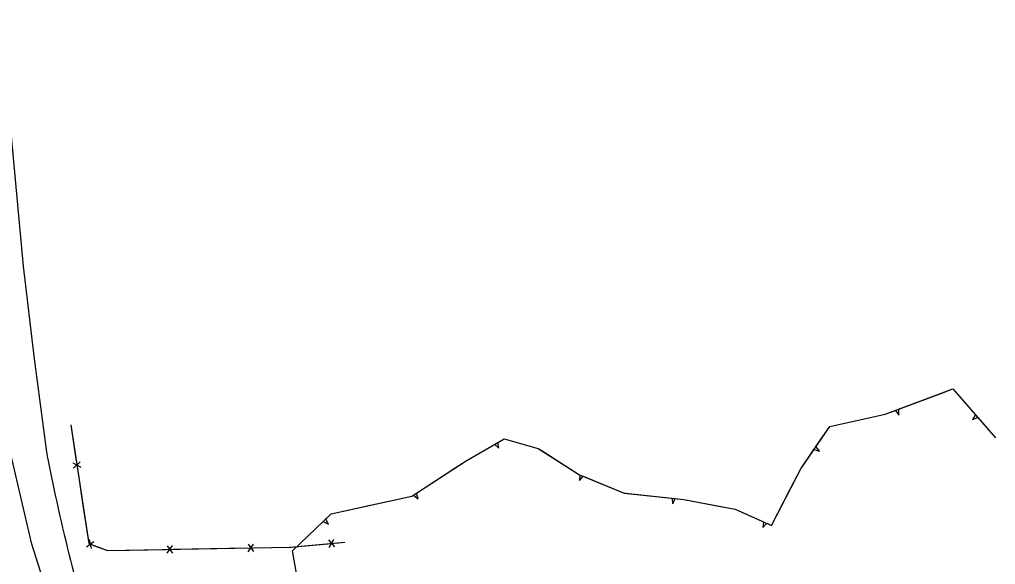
# Model space of a CAD drawing. Extents: x 978516 to 993312, y 1836504 to 1846212.
# Drawn here: x 980267 to 980797, y 1837704 to 1838000 of the extents above; entities that cross this region are included whole.
import ezdxf

# ---------------------------------------------------------------- set-up
doc = ezdxf.new("R2010")
doc.units = 0
for name, color, linetype in [('S_EDGE_PAVEMENT', 7, 'Continuous'), ('S_FENCE', 7, 'Continuous'), ('S_TREE', 7, 'Continuous')]:
    doc.layers.add(name, color=color, linetype=linetype)

msp = doc.modelspace()

# ---------------------------------------------------------------- linework, layer by layer
at = {"layer": 'S_EDGE_PAVEMENT'}
for points in [[(980201.35, 1838373.65), (980205.84, 1838301.24), (980220.24, 1838182.3), (980238.14, 1838083.29), (980249.22, 1838028.62), (980260.23, 1837960.3), (980268.84, 1837866.2), (980274.88, 1837815.85), (980281.36, 1837766.71)], [(980452.11, 1837240.26), (980406.6, 1837354.35), (980366.55, 1837456.8), (980305.3, 1837615.37), (980273.64, 1837715.41), (980262.13, 1837764.22), (980255.83, 1837821.8), (980249.25, 1837877.47)]]:
    msp.add_lwpolyline(points, dxfattribs=at)
msp.add_ellipse((981112.82, 1837915.28), major_axis=(234.58, -844.57), ratio=0.963286, start_param=4.621725, end_param=4.754004, dxfattribs=at)
at = {"layer": 'S_FENCE'}
for p, q in [((980295.82, 1837759.41), (980300.3, 1837757.19)), ((980299.87, 1837760.02), (980296.25, 1837756.58)), ((980303.26, 1837713.94), (980307.37, 1837716.77)), ((980304.7, 1837717.77), (980305.92, 1837712.94)), ((980434.79, 1837717.65), (980438.01, 1837713.83)), ((980435.16, 1837713.57), (980437.64, 1837717.91)), ((980347.1, 1837714.5), (980350.05, 1837710.46)), ((980347.18, 1837710.41), (980349.97, 1837714.56)), ((980391.06, 1837715.33), (980394.01, 1837711.28)), ((980391.14, 1837711.23), (980393.93, 1837715.38))]:
    msp.add_line(p, q, dxfattribs=at)
for points in [[(980294.78, 1837780.06), (980297.76, 1837760.28)], [(980294.78, 1837780.06), (980304.49, 1837715.66), (980314.69, 1837711.85), (980413.72, 1837713.7), (980443.56, 1837716.38)], [(980298.36, 1837756.32), (980301.34, 1837736.55)], [(980301.34, 1837736.55), (980304.33, 1837716.77)], [(980438.39, 1837715.92), (980443.56, 1837716.38)], [(980307.17, 1837714.66), (980314.69, 1837711.85), (980326.59, 1837712.07)], [(980326.59, 1837712.07), (980346.58, 1837712.44)], [(980350.57, 1837712.52), (980370.56, 1837712.89)], [(980370.56, 1837712.89), (980390.54, 1837713.27)], [(980394.53, 1837713.34), (980413.72, 1837713.7), (980414.51, 1837713.77)], [(980414.51, 1837713.77), (980434.41, 1837715.56)]]:
    msp.add_lwpolyline(points, dxfattribs=at)
at = {"layer": 'S_TREE'}
for p, q in [((980742.54, 1837787.88), (980744.47, 1837785.4)), ((980744.47, 1837785.4), (980744.38, 1837788.57)), ((980785.98, 1837785.58), (980784.34, 1837782.9)), ((980784.34, 1837782.9), (980787.27, 1837784.1)), ((980524.96, 1837769.5), (980527.28, 1837767.37)), ((980527.28, 1837767.37), (980526.66, 1837770.48)), ((980698.31, 1837766.62), (980701.31, 1837765.71)), ((980701.31, 1837765.71), (980699.42, 1837768.24)), ((980571.25, 1837752.94), (980570.99, 1837749.81)), ((980570.99, 1837749.81), (980573.07, 1837752.2)), ((980483.37, 1837739.93), (980482.59, 1837743)), ((980480.94, 1837741.92), (980483.37, 1837739.93)), ((980621.07, 1837740.31), (980621.69, 1837737.23)), ((980621.69, 1837737.23), (980623.02, 1837740.1)), ((980431.89, 1837727.6), (980434.64, 1837726.09)), ((980434.64, 1837726.09), (980433.3, 1837728.96)), ((980670.96, 1837727.43), (980670.59, 1837724.31)), ((980670.59, 1837724.31), (980672.74, 1837726.63))]:
    msp.add_line(p, q, dxfattribs=at)
for points in [[(980475.44, 1837459.58), (980444.61, 1837545.19), (980441.97, 1837575.15), (980425.82, 1837640.75), (980422.06, 1837672.91), (980415.23, 1837711.64), (980436.25, 1837731.78), (980480.01, 1837741.31), (980509.5, 1837760.56), (980530.12, 1837772.48), (980548.54, 1837767.26), (980571.03, 1837753.03), (980595.32, 1837743.05), (980627.71, 1837739.6), (980655.58, 1837734.27), (980675.29, 1837725.5), (980691.22, 1837756.27), (980706.93, 1837779.22), (980736.96, 1837785.8), (980773.76, 1837799.56), (980796.91, 1837773.08)], [(980744.38, 1837788.57), (980767.79, 1837797.32)], [(980767.79, 1837797.32), (980773.76, 1837799.56), (980785.98, 1837785.58)], [(980718.36, 1837781.72), (980736.96, 1837785.8), (980742.54, 1837787.88)], [(980699.42, 1837768.24), (980706.93, 1837779.22), (980718.36, 1837781.72)], [(980787.27, 1837784.1), (980796.91, 1837773.08)], [(980503.53, 1837756.66), (980509.5, 1837760.56), (980524.96, 1837769.5)], [(980526.66, 1837770.48), (980530.12, 1837772.48), (980548.54, 1837767.26), (980550.11, 1837766.26)], [(980550.11, 1837766.26), (980571.03, 1837753.03), (980571.25, 1837752.94)], [(980685.49, 1837745.21), (980691.22, 1837756.27), (980698.31, 1837766.62)], [(980482.59, 1837743), (980503.53, 1837756.66)], [(980573.07, 1837752.2), (980595.32, 1837743.05), (980596.22, 1837742.95)], [(980596.22, 1837742.95), (980621.07, 1837740.31)], [(980672.74, 1837726.63), (980675.29, 1837725.5), (980685.49, 1837745.21)], [(980456.68, 1837736.23), (980480.01, 1837741.31), (980480.94, 1837741.92)], [(980623.02, 1837740.1), (980627.71, 1837739.6), (980647.62, 1837735.79)], [(980433.3, 1837728.96), (980436.25, 1837731.78), (980456.68, 1837736.23)], [(980647.62, 1837735.79), (980655.58, 1837734.27), (980670.96, 1837727.43)], [(980415.56, 1837709.78), (980415.23, 1837711.64), (980431.89, 1837727.6)], [(980419.9, 1837685.16), (980415.56, 1837709.78)]]:
    msp.add_lwpolyline(points, dxfattribs=at)

doc.saveas('drawing.dxf')
